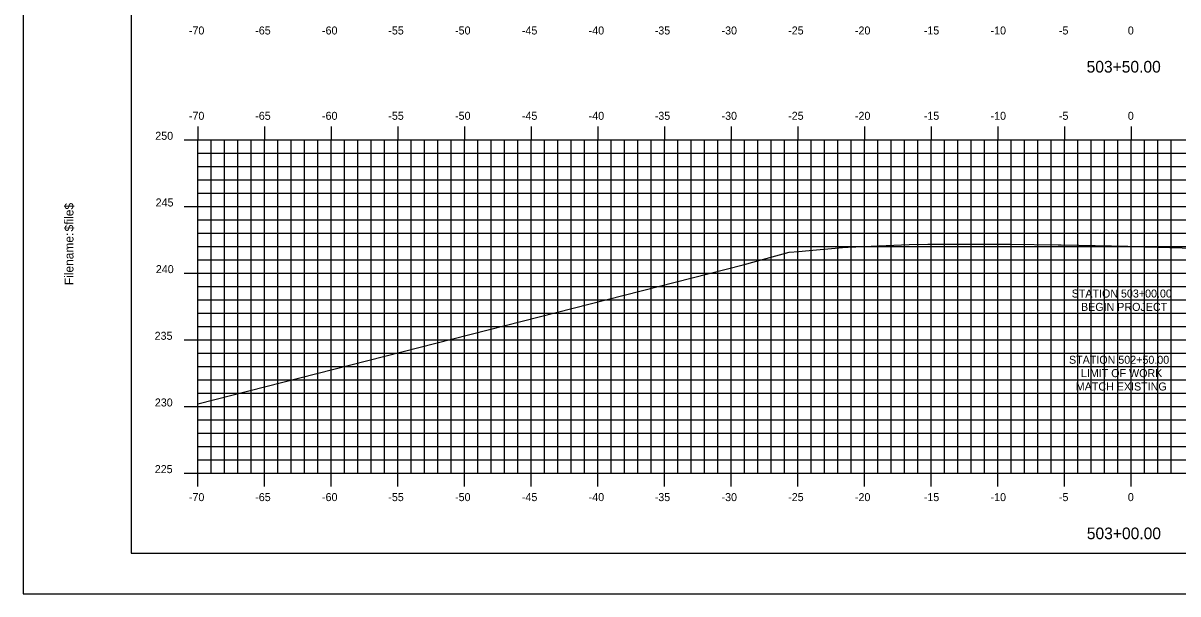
# Model space of a CAD drawing. Extents: x 1170543 to 1177585, y 609599 to 610623.
# Drawn here: x 1170838.8 to 1170925.5, y 609598.8 to 609641.6 of the extents above; entities that cross this region are included whole.
import ezdxf

# ---------------------------------------------------------------- set-up
doc = ezdxf.new("R2010")
doc.units = 0
for name, color, linetype in [('BORDER', 7, 'Continuous'), ('D_Roadway_Centerline_Text', 7, 'Continuous'), ('H_V ANNOTATION', 7, 'Continuous'), ('MAJOR', 7, 'Continuous'), ('MINOR', 7, 'Continuous'), ('PLOT BOUNDARY', 7, 'Continuous'), ('S_Roadway_Centerline', 7, 'Continuous')]:
    doc.layers.add(name, color=color, linetype=linetype)

msp = doc.modelspace()

# ---------------------------------------------------------------- linework, layer by layer
at = {"layer": 'BORDER'}
for p, q in [((1170846.939, 609706.872), (1170846.939, 609601.872)), ((1170846.939, 609601.872), (1171006.939, 609601.872))]:
    msp.add_line(p, q, dxfattribs=at)
at = {"layer": 'MAJOR'}
for p, q in [((1170851.939, 609633.874), (1170851.939, 609632.872)), ((1170856.939, 609633.874), (1170856.939, 609632.872)), ((1170861.939, 609633.874), (1170861.939, 609632.872)), ((1170866.939, 609633.874), (1170866.939, 609632.872)), ((1170871.939, 609633.874), (1170871.939, 609632.872)), ((1170876.939, 609633.874), (1170876.939, 609632.872)), ((1170881.939, 609633.874), (1170881.939, 609632.872)), ((1170886.939, 609633.874), (1170886.939, 609632.872)), ((1170891.939, 609633.874), (1170891.939, 609632.872)), ((1170896.939, 609633.874), (1170896.939, 609632.872)), ((1170901.939, 609633.874), (1170901.939, 609632.872)), ((1170906.939, 609633.874), (1170906.939, 609632.872)), ((1170911.939, 609633.874), (1170911.939, 609632.872)), ((1170916.939, 609633.874), (1170916.939, 609632.872)), ((1170921.939, 609633.874), (1170921.939, 609632.872)), ((1170850.937, 609632.872), (1170851.939, 609632.872)), ((1170851.939, 609632.872), (1170991.939, 609632.872)), ((1170851.939, 609607.872), (1170851.939, 609632.872)), ((1170851.939, 609607.872), (1170851.939, 609632.872)), ((1170851.939, 609632.872), (1170991.939, 609632.872)), ((1170856.939, 609607.872), (1170856.939, 609632.872)), ((1170861.939, 609607.872), (1170861.939, 609632.872)), ((1170866.939, 609607.872), (1170866.939, 609632.872)), ((1170871.939, 609607.872), (1170871.939, 609632.872)), ((1170876.939, 609607.872), (1170876.939, 609632.872)), ((1170881.939, 609607.872), (1170881.939, 609632.872)), ((1170886.939, 609607.872), (1170886.939, 609632.872)), ((1170891.939, 609607.872), (1170891.939, 609632.872)), ((1170896.939, 609607.872), (1170896.939, 609632.872)), ((1170901.939, 609607.872), (1170901.939, 609632.872)), ((1170906.939, 609607.872), (1170906.939, 609632.872)), ((1170911.939, 609607.872), (1170911.939, 609632.872)), ((1170916.939, 609607.872), (1170916.939, 609632.872)), ((1170921.939, 609607.872), (1170921.939, 609632.872)), ((1170850.937, 609627.872), (1170851.939, 609627.872)), ((1170851.939, 609627.872), (1170991.939, 609627.872)), ((1170850.937, 609622.872), (1170851.939, 609622.872)), ((1170851.939, 609622.872), (1170991.939, 609622.872)), ((1170850.937, 609617.872), (1170851.939, 609617.872)), ((1170851.939, 609617.872), (1170991.939, 609617.872)), ((1170850.937, 609612.872), (1170851.939, 609612.872)), ((1170851.939, 609612.872), (1170991.939, 609612.872)), ((1170850.937, 609607.872), (1170851.939, 609607.872)), ((1170851.939, 609607.872), (1170991.939, 609607.872)), ((1170851.939, 609607.872), (1170991.939, 609607.872)), ((1170851.939, 609606.87), (1170851.939, 609607.872)), ((1170856.939, 609606.87), (1170856.939, 609607.872)), ((1170861.939, 609606.87), (1170861.939, 609607.872)), ((1170866.939, 609606.87), (1170866.939, 609607.872)), ((1170871.939, 609606.87), (1170871.939, 609607.872)), ((1170876.939, 609606.87), (1170876.939, 609607.872)), ((1170881.939, 609606.87), (1170881.939, 609607.872)), ((1170886.939, 609606.87), (1170886.939, 609607.872)), ((1170891.939, 609606.87), (1170891.939, 609607.872)), ((1170896.939, 609606.87), (1170896.939, 609607.872)), ((1170901.939, 609606.87), (1170901.939, 609607.872)), ((1170906.939, 609606.87), (1170906.939, 609607.872)), ((1170911.939, 609606.87), (1170911.939, 609607.872)), ((1170916.939, 609606.87), (1170916.939, 609607.872)), ((1170921.939, 609606.87), (1170921.939, 609607.872))]:
    msp.add_line(p, q, dxfattribs=at)
at = {"layer": 'MINOR'}
for p, q in [((1170852.939, 609607.872), (1170852.939, 609632.872)), ((1170853.939, 609607.872), (1170853.939, 609632.872)), ((1170854.939, 609607.872), (1170854.939, 609632.872)), ((1170855.939, 609607.872), (1170855.939, 609632.872)), ((1170857.939, 609607.872), (1170857.939, 609632.872)), ((1170858.939, 609607.872), (1170858.939, 609632.872)), ((1170859.939, 609607.872), (1170859.939, 609632.872)), ((1170860.939, 609607.872), (1170860.939, 609632.872)), ((1170862.939, 609607.872), (1170862.939, 609632.872)), ((1170863.939, 609607.872), (1170863.939, 609632.872)), ((1170864.939, 609607.872), (1170864.939, 609632.872)), ((1170865.939, 609607.872), (1170865.939, 609632.872)), ((1170867.939, 609607.872), (1170867.939, 609632.872)), ((1170868.939, 609607.872), (1170868.939, 609632.872)), ((1170869.939, 609607.872), (1170869.939, 609632.872)), ((1170870.939, 609607.872), (1170870.939, 609632.872)), ((1170872.939, 609607.872), (1170872.939, 609632.872)), ((1170873.939, 609607.872), (1170873.939, 609632.872)), ((1170874.939, 609607.872), (1170874.939, 609632.872)), ((1170875.939, 609607.872), (1170875.939, 609632.872)), ((1170877.939, 609607.872), (1170877.939, 609632.872)), ((1170878.939, 609607.872), (1170878.939, 609632.872)), ((1170879.939, 609607.872), (1170879.939, 609632.872)), ((1170880.939, 609607.872), (1170880.939, 609632.872)), ((1170882.939, 609607.872), (1170882.939, 609632.872)), ((1170883.939, 609607.872), (1170883.939, 609632.872)), ((1170884.939, 609607.872), (1170884.939, 609632.872)), ((1170885.939, 609607.872), (1170885.939, 609632.872)), ((1170887.939, 609607.872), (1170887.939, 609632.872)), ((1170888.939, 609607.872), (1170888.939, 609632.872)), ((1170889.939, 609607.872), (1170889.939, 609632.872)), ((1170890.939, 609607.872), (1170890.939, 609632.872)), ((1170892.939, 609607.872), (1170892.939, 609632.872)), ((1170893.939, 609607.872), (1170893.939, 609632.872)), ((1170894.939, 609607.872), (1170894.939, 609632.872)), ((1170895.939, 609607.872), (1170895.939, 609632.872)), ((1170897.939, 609607.872), (1170897.939, 609632.872)), ((1170898.939, 609607.872), (1170898.939, 609632.872)), ((1170899.939, 609607.872), (1170899.939, 609632.872)), ((1170900.939, 609607.872), (1170900.939, 609632.872)), ((1170902.939, 609607.872), (1170902.939, 609632.872)), ((1170903.939, 609607.872), (1170903.939, 609632.872)), ((1170904.939, 609607.872), (1170904.939, 609632.872)), ((1170905.939, 609607.872), (1170905.939, 609632.872)), ((1170907.939, 609607.872), (1170907.939, 609632.872)), ((1170908.939, 609607.872), (1170908.939, 609632.872)), ((1170909.939, 609607.872), (1170909.939, 609632.872)), ((1170910.939, 609607.872), (1170910.939, 609632.872)), ((1170912.939, 609607.872), (1170912.939, 609632.872)), ((1170913.939, 609607.872), (1170913.939, 609632.872)), ((1170914.939, 609607.872), (1170914.939, 609632.872)), ((1170915.939, 609607.872), (1170915.939, 609632.872)), ((1170917.939, 609607.872), (1170917.939, 609632.872)), ((1170918.939, 609607.872), (1170918.939, 609632.872)), ((1170919.939, 609607.872), (1170919.939, 609632.872)), ((1170920.939, 609607.872), (1170920.939, 609632.872)), ((1170922.939, 609607.872), (1170922.939, 609632.872)), ((1170923.939, 609607.872), (1170923.939, 609632.872)), ((1170924.939, 609607.872), (1170924.939, 609632.872)), ((1170851.939, 609631.872), (1170991.939, 609631.872)), ((1170851.939, 609631.872), (1170852.941, 609631.872)), ((1170851.939, 609630.872), (1170991.939, 609630.872)), ((1170851.939, 609630.872), (1170852.941, 609630.872)), ((1170851.939, 609629.872), (1170991.939, 609629.872)), ((1170851.939, 609629.872), (1170852.941, 609629.872)), ((1170851.939, 609628.872), (1170991.939, 609628.872)), ((1170851.939, 609628.872), (1170852.941, 609628.872)), ((1170851.939, 609626.872), (1170991.939, 609626.872)), ((1170851.939, 609626.872), (1170852.941, 609626.872)), ((1170851.939, 609625.872), (1170991.939, 609625.872)), ((1170851.939, 609625.872), (1170852.941, 609625.872)), ((1170851.939, 609624.872), (1170991.939, 609624.872)), ((1170851.939, 609624.872), (1170852.941, 609624.872)), ((1170851.939, 609623.872), (1170991.939, 609623.872)), ((1170851.939, 609623.872), (1170852.941, 609623.872)), ((1170851.939, 609621.872), (1170991.939, 609621.872)), ((1170851.939, 609621.872), (1170852.941, 609621.872)), ((1170851.939, 609620.872), (1170991.939, 609620.872)), ((1170851.939, 609620.872), (1170852.941, 609620.872)), ((1170851.939, 609619.872), (1170991.939, 609619.872)), ((1170851.939, 609619.872), (1170852.941, 609619.872)), ((1170851.939, 609618.872), (1170991.939, 609618.872)), ((1170851.939, 609618.872), (1170852.941, 609618.872)), ((1170851.939, 609616.872), (1170991.939, 609616.872)), ((1170851.939, 609616.872), (1170852.941, 609616.872)), ((1170851.939, 609615.872), (1170991.939, 609615.872)), ((1170851.939, 609615.872), (1170852.941, 609615.872)), ((1170851.939, 609614.872), (1170991.939, 609614.872)), ((1170851.939, 609614.872), (1170852.941, 609614.872)), ((1170851.939, 609613.872), (1170991.939, 609613.872)), ((1170851.939, 609613.872), (1170852.941, 609613.872)), ((1170851.939, 609611.872), (1170991.939, 609611.872)), ((1170851.939, 609611.872), (1170852.941, 609611.872)), ((1170851.939, 609610.872), (1170991.939, 609610.872)), ((1170851.939, 609610.872), (1170852.941, 609610.872)), ((1170851.939, 609609.872), (1170991.939, 609609.872)), ((1170851.939, 609609.872), (1170852.941, 609609.872)), ((1170851.939, 609608.872), (1170991.939, 609608.872)), ((1170851.939, 609608.872), (1170852.941, 609608.872))]:
    msp.add_line(p, q, dxfattribs=at)
at = {"layer": 'PLOT BOUNDARY'}
msp.add_lwpolyline([(1170838.846, 609598.813), (1171008.846, 609598.813), (1171008.846, 609708.813), (1170838.846, 609708.813)], close=True, dxfattribs=at)
at = {"layer": 'S_Roadway_Centerline'}
msp.add_lwpolyline([(1170851.939, 609613.06), (1170892.847, 609623.501), (1170896.302, 609624.439), (1170897.035, 609624.497), (1170897.524, 609624.538), (1170900.577, 609624.81), (1170900.607, 609624.813), (1170900.633, 609624.814), (1170900.724, 609624.817), (1170905.299, 609625.008), (1170906.705, 609625.048), (1170908.092, 609625.047), (1170911.705, 609625.044), (1170912.903, 609625.033), (1170916.472, 609625), (1170916.629, 609624.997), (1170916.705, 609624.996), (1170918.03, 609624.971), (1170921.705, 609624.89), (1170923, 609624.85), (1170926.705, 609624.74)], dxfattribs=at)

# ---------------------------------------------------------------- texts
at = {"layer": 'BORDER'}
for s, p in [('$file$', (1170842.624, 609625.998)), ('Filename:', (1170842.624, 609621.971))]:
    msp.add_text(s, height=0.6696, rotation=90, dxfattribs=at).set_placement(p)
at = {"layer": 'D_Roadway_Centerline_Text'}
for s, p in [('STATION 503+00.00', (1170917.486, 609621.042)), ('BEGIN PROJECT', (1170918.188, 609620.04)), ('STATION 502+50.00', (1170917.287, 609616.074)), ('LIMIT OF WORK', (1170918.18, 609615.072)), ('MATCH EXISTING', (1170917.796, 609614.07))]:
    msp.add_text(s, height=0.6, dxfattribs=at).set_placement(p)
at = {"layer": 'H_V ANNOTATION'}
for s, height, p in [('-70', 0.6, (1170851.28, 609640.772)), ('-65', 0.6, (1170856.256, 609640.772)), ('-60', 0.6, (1170861.264, 609640.772)), ('-55', 0.6, (1170866.235, 609640.772)), ('-50', 0.6, (1170871.243, 609640.772)), ('-45', 0.6, (1170876.256, 609640.772)), ('-40', 0.6, (1170881.264, 609640.772)), ('-35', 0.6, (1170886.219, 609640.772)), ('-30', 0.6, (1170891.227, 609640.772)), ('-25', 0.6, (1170896.224, 609640.772)), ('-20', 0.6, (1170901.232, 609640.772)), ('-15', 0.6, (1170906.396, 609640.772)), ('-10', 0.6, (1170911.404, 609640.772)), ('-5', 0.6, (1170916.529, 609640.772)), ('0', 0.6, (1170921.698, 609640.772)), ('503+50.00', 0.875, (1170918.607, 609637.915)), ('-70', 0.6, (1170851.28, 609634.372)), ('-65', 0.6, (1170856.256, 609634.372)), ('-60', 0.6, (1170861.264, 609634.372)), ('-55', 0.6, (1170866.235, 609634.372)), ('-50', 0.6, (1170871.243, 609634.372)), ('-45', 0.6, (1170876.256, 609634.372)), ('-40', 0.6, (1170881.264, 609634.372)), ('-35', 0.6, (1170886.219, 609634.372)), ('-30', 0.6, (1170891.227, 609634.372)), ('-25', 0.6, (1170896.224, 609634.372)), ('-20', 0.6, (1170901.232, 609634.372)), ('-15', 0.6, (1170906.396, 609634.372)), ('-10', 0.6, (1170911.404, 609634.372)), ('-5', 0.6, (1170916.529, 609634.372)), ('0', 0.6, (1170921.698, 609634.372)), ('250', 0.6, (1170848.758, 609632.872)), ('245', 0.6, (1170848.785, 609627.872)), ('240', 0.6, (1170848.801, 609622.872)), ('235', 0.6, (1170848.71, 609617.872)), ('230', 0.6, (1170848.726, 609612.872)), ('225', 0.6, (1170848.72, 609607.872)), ('-70', 0.6, (1170851.28, 609605.772)), ('-65', 0.6, (1170856.256, 609605.772)), ('-60', 0.6, (1170861.264, 609605.772)), ('-55', 0.6, (1170866.235, 609605.772)), ('-50', 0.6, (1170871.243, 609605.772)), ('-45', 0.6, (1170876.256, 609605.772)), ('-40', 0.6, (1170881.264, 609605.772)), ('-35', 0.6, (1170886.219, 609605.772)), ('-30', 0.6, (1170891.227, 609605.772)), ('-25', 0.6, (1170896.224, 609605.772)), ('-20', 0.6, (1170901.232, 609605.772)), ('-15', 0.6, (1170906.396, 609605.772)), ('-10', 0.6, (1170911.404, 609605.772)), ('-5', 0.6, (1170916.529, 609605.772)), ('0', 0.6, (1170921.698, 609605.772)), ('503+00.00', 0.875, (1170918.622, 609602.915))]:
    msp.add_text(s, height=height, dxfattribs=at).set_placement(p)

doc.saveas('drawing.dxf')
